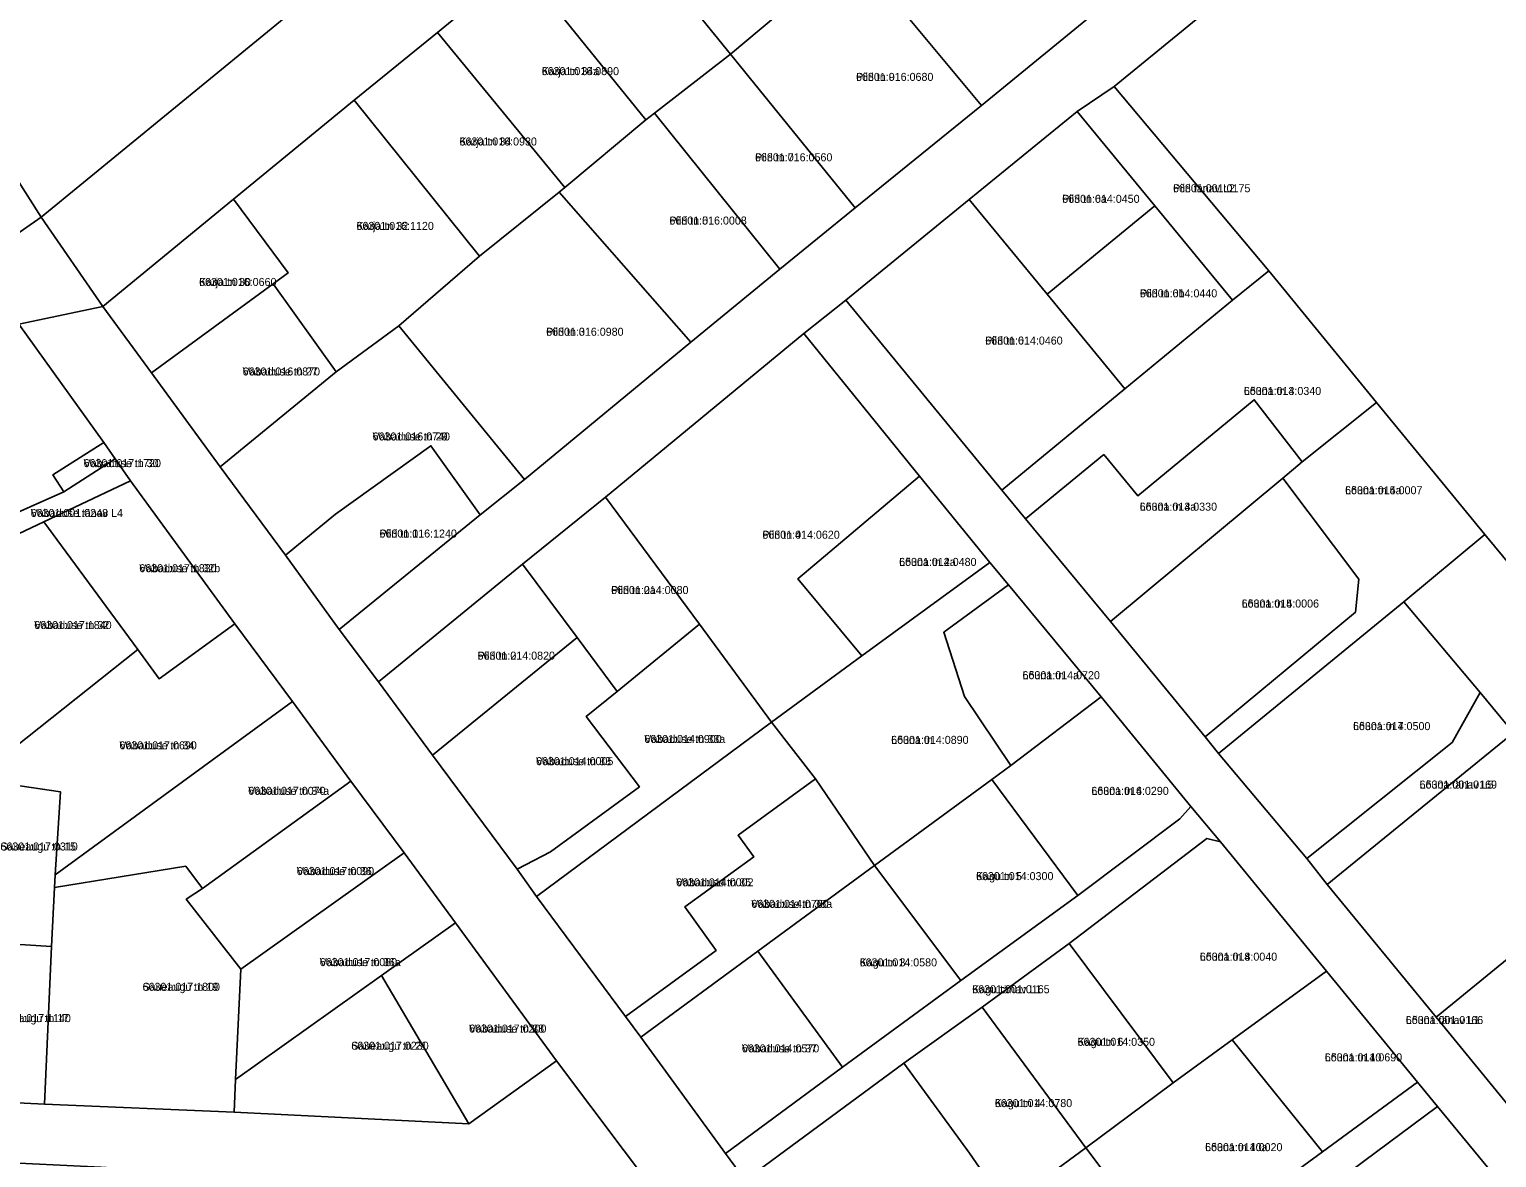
# Model space of a CAD drawing. Extents: x 632278 to 636344, y 6578401 to 6583362.
# Drawn here: x 634783.1 to 635058, y 6580097.2 to 6580308.5 of the extents above; entities that cross this region are included whole.
import ezdxf

# ---------------------------------------------------------------- set-up
doc = ezdxf.new("R2010")
doc.units = 0
for name, color, linetype in [('L_AADRESS', 7, 'Continuous'), ('PIIR', 7, 'Continuous'), ('TUNNUS', 7, 'Continuous')]:
    doc.layers.add(name, color=color, linetype=linetype)

msp = doc.modelspace()

# ---------------------------------------------------------------- linework, layer by layer
at = {"layer": 'PIIR'}
for points in [[(635130.29, 6580415.48), (634986.34, 6580297.82), (634979.43, 6580293.18), (634959.18, 6580276.66), (634936.03, 6580257.79), (634928.2, 6580251.55), (634891, 6580220.92), (634875.49, 6580208.39), (634848.47, 6580186.35), (634841.11, 6580196.15), (634867.51, 6580217.6), (634875.82, 6580224.24), (634907.03, 6580249.97), (634923.67, 6580263.61), (634937.83, 6580275.12), (634961.45, 6580294.3), (634984.47, 6580313.1)], [(635218.72, 6580135.8), (635189.71, 6580170.56), (635162.42, 6580148.18), (635156.8, 6580154.33), (635132.59, 6580134.7), (635133.82, 6580133.19), (635127.99, 6580128.55), (635125.53, 6580131.39), (635117.87, 6580140.39), (635097.98, 6580165.91), (635076.28, 6580189.2), (635055.8, 6580213.94), (635035.47, 6580238.64), (635015.3, 6580263.29), (634986.34, 6580297.82), (635130.29, 6580415.48)], [(634738.94, 6580346.31), (634785.27, 6580273.39), (634771.99, 6580264.13)], [(634875.05, 6580320.67), (634859.51, 6580307.93), (634843.93, 6580295.3), (634821.31, 6580276.74), (634796.84, 6580256.64), (634785.27, 6580273.39), (634832.84, 6580312.3)], [(634771.99, 6580264.13), (634785.27, 6580273.39), (634796.84, 6580256.64), (634781.1, 6580253.3)], [(634900.95, 6580089.9), (634881.85, 6580115.33), (634862.9, 6580141.19), (634853.31, 6580154.32), (634843.28, 6580167.72), (634832.37, 6580182.67), (634821.55, 6580197.17), (634802.03, 6580223.96), (634799.15, 6580228.11), (634797.01, 6580231.16), (634781.1, 6580253.3), (634796.84, 6580256.64), (634805.95, 6580244.21), (634818.84, 6580226.57), (634831.03, 6580210.04), (634841.11, 6580196.15), (634848.47, 6580186.35), (634858.62, 6580172.56), (634874.44, 6580151.22), (634878.1, 6580146.1), (634894.79, 6580123.66), (634897.62, 6580119.77), (634913.51, 6580097.96), (634917.19, 6580092.97)], [(635068.03, 6580081.19), (635046.9, 6580106.78), (635043.18, 6580111.31), (635026.1, 6580132.11), (635006.29, 6580156.38), (635000.68, 6580163), (634983.91, 6580183.49), (634966.54, 6580204.47), (634963.06, 6580208.7), (634949.83, 6580224.87), (634928.2, 6580251.55), (634936.03, 6580257.79), (634965.26, 6580222.25), (634969.72, 6580216.83), (634985.66, 6580197.61), (635003.41, 6580176.02), (635005.89, 6580172.93), (635022.43, 6580153.24), (635026.25, 6580148.36), (635046.69, 6580123.48), (635061.31, 6580105.62)], [(634765.46, 6580108.24), (634785.89, 6580107.22), (634821.45, 6580105.69), (634865.4, 6580103.5), (634881.85, 6580115.33), (634900.95, 6580089.9), (634888.82, 6580090.2), (634867.24, 6580091.13), (634843.46, 6580092.89), (634835.67, 6580092.73), (634815.66, 6580094.1), (634796.5, 6580095.39), (634775.92, 6580096.43)]]:
    msp.add_lwpolyline(points, dxfattribs=at)
for points in [[(634792.68, 6580378.67), (634812.06, 6580346.42), (634832.84, 6580312.3), (634785.27, 6580273.39), (634738.94, 6580346.31)], [(634890.7, 6580333.13), (634913.58, 6580352.18), (634937.43, 6580323.18), (634914.46, 6580303.88)], [(634937.43, 6580323.18), (634960.52, 6580342.17), (634984.47, 6580313.1), (634961.45, 6580294.3)], [(634900.23, 6580292.85), (634898.6, 6580291.59), (634875.05, 6580320.67), (634890.7, 6580333.13), (634914.46, 6580303.88)], [(634937.43, 6580323.18), (634961.45, 6580294.3), (634937.83, 6580275.12), (634914.46, 6580303.88)], [(634875.05, 6580320.67), (634898.6, 6580291.59), (634883.4, 6580278.94), (634859.51, 6580307.93)], [(634859.51, 6580307.93), (634883.4, 6580278.94), (634882.31, 6580278.06), (634867.39, 6580266.04), (634843.93, 6580295.3)], [(634914.46, 6580303.88), (634937.83, 6580275.12), (634923.67, 6580263.61), (634900.23, 6580292.85)], [(634986.34, 6580297.82), (635015.3, 6580263.29), (635008.52, 6580257.8), (634993.98, 6580275.5), (634979.43, 6580293.18)], [(634828.72, 6580260.85), (634831.55, 6580262.92), (634821.31, 6580276.74), (634843.93, 6580295.3), (634867.39, 6580266.04), (634852.27, 6580253.04), (634840.54, 6580244.38)], [(634882.31, 6580278.06), (634883.4, 6580278.94), (634898.6, 6580291.59), (634900.23, 6580292.85), (634923.67, 6580263.61), (634907.03, 6580249.97)], [(634959.18, 6580276.66), (634979.43, 6580293.18), (634993.98, 6580275.5), (634973.76, 6580258.92)], [(634821.31, 6580276.74), (634831.55, 6580262.92), (634828.72, 6580260.85), (634805.95, 6580244.21), (634796.84, 6580256.64)], [(634852.27, 6580253.04), (634867.39, 6580266.04), (634882.31, 6580278.06), (634907.03, 6580249.97), (634875.82, 6580224.24)], [(634959.18, 6580276.66), (634973.76, 6580258.92), (634988.33, 6580241.2), (634965.26, 6580222.25), (634936.03, 6580257.79)], [(634973.76, 6580258.92), (634993.98, 6580275.5), (635008.52, 6580257.8), (634988.33, 6580241.2)], [(634984.39, 6580228.9), (634969.72, 6580216.83), (634965.26, 6580222.25), (634988.33, 6580241.2), (635008.52, 6580257.8), (635015.3, 6580263.29), (635035.47, 6580238.64), (635021.54, 6580227.51), (635012.6, 6580239.15), (634990.75, 6580221.18)], [(634805.95, 6580244.21), (634828.72, 6580260.85), (634840.54, 6580244.38), (634818.84, 6580226.57)], [(634732.12, 6580233.33), (634781.1, 6580253.3), (634797.01, 6580231.16), (634787.45, 6580225.09), (634789.53, 6580221.92), (634763.09, 6580210.17), (634744.68, 6580201.77)], [(634867.51, 6580217.6), (634858.31, 6580230.55), (634840.44, 6580217.76), (634831.03, 6580210.04), (634818.84, 6580226.57), (634840.54, 6580244.38), (634852.27, 6580253.04), (634875.82, 6580224.24)], [(634908.64, 6580197.1), (634891, 6580220.92), (634928.2, 6580251.55), (634949.83, 6580224.87), (634927.04, 6580205.61), (634939.03, 6580191.22), (634922.15, 6580178.76)], [(634984.39, 6580228.9), (634990.75, 6580221.18), (635012.6, 6580239.15), (635021.54, 6580227.51), (635017.94, 6580224.47), (634985.66, 6580197.61), (634969.72, 6580216.83)], [(635035.47, 6580238.64), (635055.8, 6580213.94), (635040.63, 6580201.33), (635005.89, 6580172.93), (635003.41, 6580176.02), (635031.53, 6580199.36), (635032.17, 6580205.55), (635017.94, 6580224.47), (635021.54, 6580227.51)], [(634787.45, 6580225.09), (634797.01, 6580231.16), (634799.15, 6580228.11), (634789.53, 6580221.92)], [(634831.03, 6580210.04), (634840.44, 6580217.76), (634858.31, 6580230.55), (634867.51, 6580217.6), (634841.11, 6580196.15)], [(634763.09, 6580210.17), (634789.53, 6580221.92), (634799.15, 6580228.11), (634802.03, 6580223.96), (634785.75, 6580216.28), (634764.58, 6580206.29)], [(634785.75, 6580216.28), (634802.03, 6580223.96), (634821.55, 6580197.17), (634807.36, 6580186.9), (634803.37, 6580192.37)], [(634949.83, 6580224.87), (634963.06, 6580208.7), (634939.03, 6580191.22), (634927.04, 6580205.61)], [(635017.94, 6580224.47), (635032.17, 6580205.55), (635031.53, 6580199.36), (635003.41, 6580176.02), (634985.66, 6580197.61)], [(634908.64, 6580197.1), (634893.2, 6580184.52), (634885.69, 6580194.65), (634875.49, 6580208.39), (634891, 6580220.92)], [(634764.58, 6580206.29), (634785.75, 6580216.28), (634803.37, 6580192.37), (634777.83, 6580172.11)], [(635040.63, 6580201.33), (635055.8, 6580213.94), (635076.28, 6580189.2), (635061.14, 6580176.78), (635054.95, 6580184.31)], [(634848.47, 6580186.35), (634875.49, 6580208.39), (634885.69, 6580194.65), (634858.62, 6580172.56)], [(634930.39, 6580168.18), (634922.15, 6580178.76), (634939.03, 6580191.22), (634963.06, 6580208.7), (634966.54, 6580204.47), (634954.41, 6580195.62), (634958.28, 6580183.57), (634966.95, 6580170.67), (634963.44, 6580168.01), (634941.44, 6580151.89)], [(634958.28, 6580183.57), (634954.41, 6580195.62), (634966.54, 6580204.47), (634983.91, 6580183.49), (634966.95, 6580170.67)], [(635005.89, 6580172.93), (635040.63, 6580201.33), (635054.95, 6580184.31), (635049.67, 6580174.99), (635022.43, 6580153.24)], [(634788.87, 6580165.74), (634779.56, 6580167.09), (634777.83, 6580172.11), (634803.37, 6580192.37), (634807.36, 6580186.9), (634821.55, 6580197.17), (634832.37, 6580182.67), (634787.88, 6580150.18)], [(634874.44, 6580151.22), (634880.74, 6580154.46), (634897.36, 6580166.68), (634887.39, 6580179.8), (634893.2, 6580184.52), (634908.64, 6580197.1), (634922.15, 6580178.76), (634878.1, 6580146.1)], [(634885.69, 6580194.65), (634893.2, 6580184.52), (634887.39, 6580179.8), (634897.36, 6580166.68), (634880.74, 6580154.46), (634874.44, 6580151.22), (634858.62, 6580172.56)], [(635061.14, 6580176.78), (635076.28, 6580189.2), (635097.98, 6580165.91), (635076.02, 6580147.49), (635046.69, 6580123.48), (635026.25, 6580148.36)], [(634815.48, 6580147.64), (634812.37, 6580151.78), (634787.74, 6580147.79), (634787.88, 6580150.18), (634832.37, 6580182.67), (634843.28, 6580167.72)], [(634963.44, 6580168.01), (634966.95, 6580170.67), (634983.91, 6580183.49), (635000.68, 6580163), (634998.64, 6580160.63), (634979.55, 6580146.33)], [(635022.43, 6580153.24), (635049.67, 6580174.99), (635054.95, 6580184.31), (635061.14, 6580176.78), (635026.25, 6580148.36)], [(634922.15, 6580178.76), (634930.39, 6580168.18), (634915.85, 6580157.58), (634918.79, 6580153.54), (634905.86, 6580144.17), (634911.75, 6580136.02), (634894.79, 6580123.66), (634878.1, 6580146.1)], [(634766.39, 6580138.08), (634768.4, 6580170.94), (634777.83, 6580172.11), (634779.56, 6580167.09), (634788.87, 6580165.74), (634787.88, 6580150.18), (634787.74, 6580147.79), (634787.23, 6580136.77)], [(634812.46, 6580145.6), (634815.48, 6580147.64), (634843.28, 6580167.72), (634853.31, 6580154.32), (634822.66, 6580132.53)], [(634897.62, 6580119.77), (634894.79, 6580123.66), (634911.75, 6580136.02), (634905.86, 6580144.17), (634918.79, 6580153.54), (634915.85, 6580157.58), (634930.39, 6580168.18), (634941.44, 6580151.89), (634919.59, 6580135.86)], [(634941.44, 6580151.89), (634963.44, 6580168.01), (634979.55, 6580146.33), (634957.61, 6580130.35)], [(634913.51, 6580097.96), (634935.45, 6580114.15), (634957.61, 6580130.35), (634979.55, 6580146.33), (634998.64, 6580160.63), (635000.68, 6580163), (635006.29, 6580156.38), (635003.68, 6580156.99), (634977.88, 6580137.32), (634961.57, 6580125.4), (634946.91, 6580114.9), (634917.19, 6580092.97)], [(634977.88, 6580137.32), (635003.68, 6580156.99), (635006.29, 6580156.38), (635026.1, 6580132.11), (635008.42, 6580119.24), (634997.39, 6580111.2)], [(634787.23, 6580136.77), (634787.74, 6580147.79), (634812.37, 6580151.78), (634815.48, 6580147.64), (634812.46, 6580145.6), (634822.66, 6580132.53), (634821.71, 6580111.83), (634821.45, 6580105.69), (634785.89, 6580107.22)], [(634862.9, 6580141.19), (634849.05, 6580131.32), (634821.71, 6580111.83), (634822.66, 6580132.53), (634853.31, 6580154.32)], [(634919.59, 6580135.86), (634941.44, 6580151.89), (634957.61, 6580130.35), (634935.45, 6580114.15)], [(635046.69, 6580123.48), (635076.02, 6580147.49), (635090.6, 6580129.6), (635061.31, 6580105.62)], [(634849.05, 6580131.32), (634862.9, 6580141.19), (634881.85, 6580115.33), (634865.4, 6580103.5)], [(634766.39, 6580138.08), (634787.23, 6580136.77), (634785.89, 6580107.22), (634765.46, 6580108.24)], [(634919.59, 6580135.86), (634935.45, 6580114.15), (634913.51, 6580097.96), (634897.62, 6580119.77)], [(634977.88, 6580137.32), (634997.39, 6580111.2), (634981.03, 6580099.01), (634961.57, 6580125.4)], [(634821.71, 6580111.83), (634849.05, 6580131.32), (634865.4, 6580103.5), (634821.45, 6580105.69)], [(635008.42, 6580119.24), (635026.1, 6580132.11), (635043.18, 6580111.31), (635025.38, 6580098.27)], [(634946.91, 6580114.9), (634961.57, 6580125.4), (634981.03, 6580099.01), (634966.17, 6580088.09), (634965.55, 6580088.27), (634963.89, 6580090.5), (634964.25, 6580090.77), (634959.21, 6580098.04)], [(634997.39, 6580111.2), (635008.42, 6580119.24), (635025.38, 6580098.27), (634997.15, 6580077.59), (634981.03, 6580099.01)], [(634917.19, 6580092.97), (634946.91, 6580114.9), (634959.21, 6580098.04), (634964.25, 6580090.77), (634963.89, 6580090.5), (634965.55, 6580088.27), (634966.17, 6580088.09), (634935.73, 6580066.61)], [(635046.9, 6580106.78), (635016.75, 6580084.34), (635000.67, 6580072.32), (634997.15, 6580077.59), (635025.38, 6580098.27), (635043.18, 6580111.31)], [(635036.3, 6580057.66), (635016.75, 6580084.34), (635046.9, 6580106.78), (635068.03, 6580081.19), (635039.39, 6580059.94)], [(634981.03, 6580099.01), (634997.15, 6580077.59), (635000.67, 6580072.32), (634989.73, 6580064.47), (634985.98, 6580061.77), (634966.17, 6580088.09)]]:
    msp.add_lwpolyline(points, close=True, dxfattribs=at)

# ---------------------------------------------------------------- texts
at = {"layer": 'L_AADRESS'}
for s, p in [('Karja tn 34a', (634879.05, 6580299.97)), ('Piiri tn 9', (634937.96, 6580298.89)), ('Karja tn 34', (634863.66, 6580286.79)), ('Piiri tn 7', (634919.03, 6580283.83)), ('Piiri tänav L2', (634997.36, 6580278.03)), ('Piiri tn 6a', (634976.6, 6580276.05)), ('Piiri tn 5', (634902.99, 6580271.98)), ('Karja tn 32', (634844.35, 6580270.98)), ('Karja tn 30', (634814.86, 6580260.48)), ('Piiri tn 6b', (634991.15, 6580258.35)), ('Piiri tn 3', (634879.9, 6580251.15)), ('Piiri tn 6', (634962.18, 6580249.5)), ('Vabaduse tn 27', (634823.02, 6580243.71)), ('Lõuna tn 3', (635010.63, 6580240.06)), ('Vabaduse tn 29', (634847.37, 6580231.54)), ('Vabaduse tn 30', (634793.22, 6580226.54)), ('Lõuna tn 5a', (635029.6, 6580221.46)), ('Vabaduse tänav L4', (634783.3, 6580217.2)), ('Lõuna tn 3a', (634991.11, 6580218.38)), ('Piiri tn 1', (634848.67, 6580213.35)), ('Piiri tn 4', (634920.41, 6580213.13)), ('Lõuna tn 2a', (634946.04, 6580208.04)), ('Vabaduse tn 32b', (634803.65, 6580206.86)), ('Piiri tn 2a', (634892.07, 6580202.77)), ('Lõuna tn 5', (635010.22, 6580200.24)), ('Vabaduse tn 32', (634783.97, 6580196.21)), ('Piiri tn 2', (634867.05, 6580190.48)), ('Lõuna tn 4a', (634969.16, 6580186.82)), ('Vabaduse tn 33a', (634898.29, 6580174.87)), ('Lõuna tn 7', (635031.09, 6580177.28)), ('Vabaduse tn 34', (634799.93, 6580173.68)), ('Lõuna tn 4', (634944.55, 6580174.7)), ('Vabaduse tn 33', (634877.99, 6580170.71)), ('Vabaduse tn 34a', (634824.06, 6580165.16)), ('Lõuna tn 6', (634982.06, 6580165.15)), ('Lõuna tänav L5', (635043.57, 6580166.33)), ('Saueaugu tn 15', (634777.63, 6580154.73)), ('Vabaduse tn 36', (634833.16, 6580150.12)), ('Vabaduse tn 35', (634904.25, 6580148.02)), ('Kagu tn 5', (634960.45, 6580149.18)), ('Vabaduse tn 35a', (634918.33, 6580143.98)), ('Lõuna tn 8', (635002.38, 6580134.09)), ('Vabaduse tn 36a', (634837.47, 6580133.07)), ('Kagu tn 3', (634938.64, 6580133.02)), ('Saueaugu tn 19', (634804.27, 6580128.45)), ('Kagu tänav L1', (634959.74, 6580127.99)), ('Saueaugu tn 17', (634776.34, 6580122.58)), ('Vabaduse tn 38', (634865.45, 6580120.62)), ('Lõuna tänav L1', (635040.98, 6580122.22)), ('Saueaugu tn 21', (634843.38, 6580117.41)), ('Kagu tn 6', (634979.48, 6580118.14)), ('Vabaduse tn 37', (634916.57, 6580116.91)), ('Lõuna tn 10', (635025.8, 6580115.23)), ('Kagu tn 4', (634963.97, 6580106.66)), ('Lõuna tn 10a', (635003.37, 6580098.41))]:
    msp.add_text(s, height=1.5, dxfattribs=at).set_placement(p)
at = {"layer": 'TUNNUS'}
for s, p in [('66301:016:0890', (634879.05, 6580299.97)), ('66301:016:0680', (634937.96, 6580298.89)), ('66301:016:0930', (634863.66, 6580286.79)), ('66301:016:0560', (634919.03, 6580283.83)), ('66301:001:0175', (634997.36, 6580278.03)), ('66301:014:0450', (634976.6, 6580276.05)), ('66301:016:0008', (634902.99, 6580271.98)), ('66301:016:1120', (634844.35, 6580270.98)), ('66301:016:0660', (634814.86, 6580260.48)), ('66301:014:0440', (634991.15, 6580258.35)), ('66301:016:0980', (634879.9, 6580251.15)), ('66301:014:0460', (634962.18, 6580249.5)), ('66301:016:0870', (634823.02, 6580243.71)), ('66301:014:0340', (635010.63, 6580240.06)), ('66301:016:0740', (634847.37, 6580231.54)), ('66301:017:1720', (634793.22, 6580226.54)), ('66301:014:0007', (635029.6, 6580221.46)), ('66301:001:0248', (634783.3, 6580217.2)), ('66301:014:0330', (634991.11, 6580218.38)), ('66301:016:1240', (634848.67, 6580213.35)), ('66301:014:0620', (634920.41, 6580213.13)), ('66301:014:0480', (634946.04, 6580208.04)), ('66301:017:1830', (634803.65, 6580206.86)), ('66301:014:0080', (634892.07, 6580202.77)), ('66301:014:0006', (635010.22, 6580200.24)), ('66301:017:1840', (634783.97, 6580196.21)), ('66301:014:0820', (634867.05, 6580190.48)), ('66301:014:0720', (634969.16, 6580186.82)), ('66301:014:0500', (635031.09, 6580177.28)), ('66301:017:0690', (634799.93, 6580173.68)), ('66301:014:0900', (634898.29, 6580174.87)), ('66301:014:0890', (634944.55, 6580174.7)), ('66301:014:0005', (634877.99, 6580170.71)), ('66301:017:0070', (634824.06, 6580165.16)), ('66301:014:0290', (634982.06, 6580165.15)), ('66301:001:0169', (635043.57, 6580166.33)), ('66301:017:0310', (634777.63, 6580154.73)), ('66301:017:0090', (634833.16, 6580150.12)), ('66301:014:0002', (634904.25, 6580148.02)), ('66301:014:0300', (634960.45, 6580149.18)), ('66301:014:0760', (634918.33, 6580143.98)), ('66301:014:0040', (635002.38, 6580134.09)), ('66301:017:0080', (634837.47, 6580133.07)), ('66301:014:0580', (634938.64, 6580133.02)), ('66301:017:1800', (634804.27, 6580128.45)), ('66301:001:0165', (634959.74, 6580127.99)), ('66301:017:1140', (634776.34, 6580122.58)), ('66301:017:0200', (634865.45, 6580120.62)), ('66301:001:0166', (635040.98, 6580122.22)), ('66301:017:0230', (634843.38, 6580117.41)), ('66301:014:0350', (634979.48, 6580118.14)), ('66301:014:0570', (634916.57, 6580116.91)), ('66301:014:0690', (635025.8, 6580115.23)), ('66301:014:0780', (634963.97, 6580106.66)), ('66301:014:0020', (635003.37, 6580098.41))]:
    msp.add_text(s, height=1.5, dxfattribs=at).set_placement(p)

doc.saveas('drawing.dxf')
